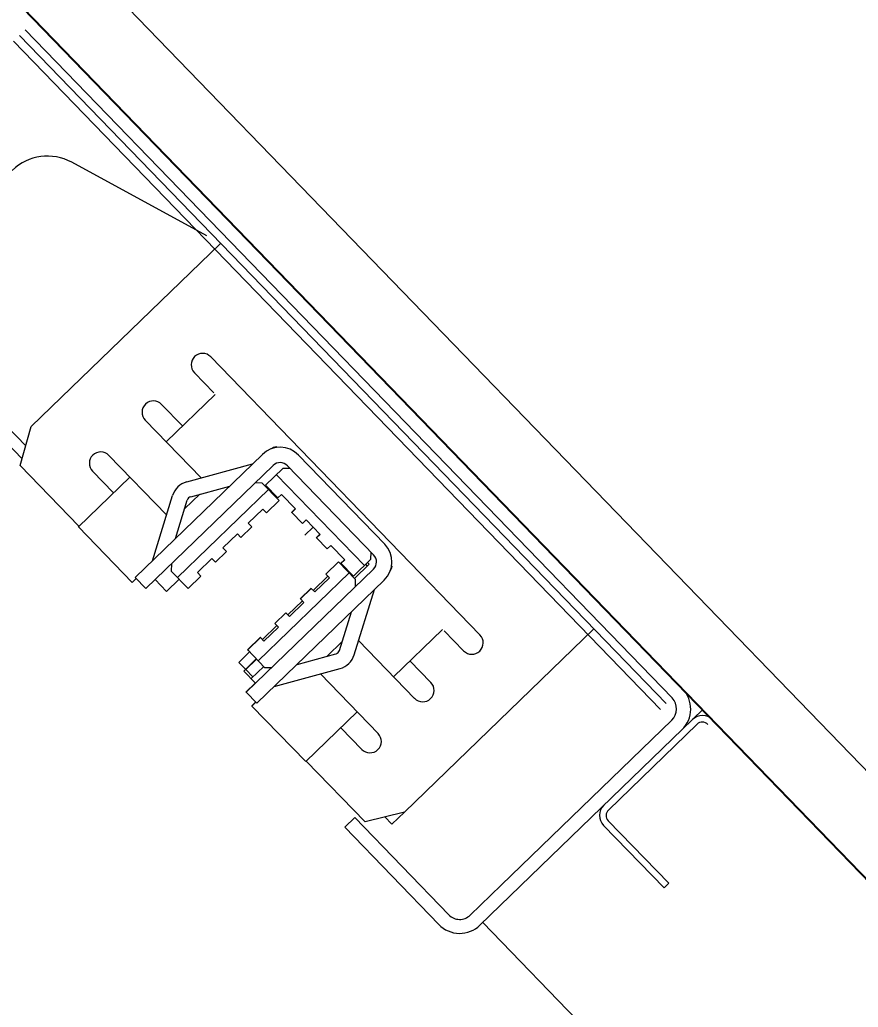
# Model space of a CAD drawing. Extents: x 468143 to 491361, y 1438528 to 1468730.
# Drawn here: x 490355.647 to 490356.191, y 1467643.502 to 1467644.142 of the extents above; entities that cross this region are included whole.
import ezdxf

# ---------------------------------------------------------------- set-up
doc = ezdxf.new("R2010")
doc.units = 0
doc.layers.add('Xreference_dp', color=7, linetype='Continuous')

msp = doc.modelspace()

# ---------------------------------------------------------------- linework, layer by layer
at = {"layer": 'Xreference_dp'}
for p, q in [((490354.86095, 1467644.96369), (490355.90816, 1467643.88166)), ((490354.86095, 1467644.96369), (490358.68426, 1467641.01325)), ((490354.86095, 1467644.96369), (490355.90816, 1467643.88166)), ((490354.86095, 1467644.96369), (490358.68426, 1467641.01325)), ((490354.96057, 1467644.93146), (490358.69181, 1467641.07614)), ((490354.96057, 1467644.93146), (490358.69181, 1467641.07614)), ((490356.80163, 1467642.95915), (490355.06136, 1467644.7573)), ((490356.80163, 1467642.95915), (490355.06136, 1467644.7573)), ((490356.0699, 1467643.70222), (490355.65061, 1467644.13546)), ((490356.0699, 1467643.70222), (490355.65061, 1467644.13546)), ((490355.64681, 1467644.13178), (490356.0661, 1467643.69854)), ((490355.64681, 1467644.13178), (490356.0661, 1467643.69854)), ((490356.0623, 1467643.69486), (490355.64301, 1467644.1281)), ((490356.0623, 1467643.69486), (490355.64301, 1467644.1281)), ((490355.76833, 1467644.0019), (490355.68072, 1467644.04956)), ((490355.76833, 1467644.0019), (490355.68072, 1467644.04956)), ((490355.77728, 1467643.99697), (490355.65453, 1467643.87816)), ((490355.77728, 1467643.99697), (490355.65453, 1467643.87816)), ((490355.55936, 1467643.94946), (490355.64857, 1467643.85729)), ((490355.55936, 1467643.94946), (490355.64857, 1467643.85729)), ((490355.9454, 1467643.74306), (490355.77086, 1467643.92341)), ((490355.9454, 1467643.74306), (490355.77086, 1467643.92341)), ((490355.76025, 1467643.91314), (490355.77284, 1467643.90014)), ((490355.76025, 1467643.91314), (490355.77284, 1467643.90014)), ((490355.6145, 1467643.90334), (490355.65096, 1467643.86567)), ((490355.6145, 1467643.90334), (490355.65096, 1467643.86567)), ((490355.742, 1467643.86831), (490355.77374, 1467643.89903)), ((490355.742, 1467643.86831), (490355.77374, 1467643.89903)), ((490355.73903, 1467643.8926), (490355.75261, 1467643.87858)), ((490355.73903, 1467643.8926), (490355.75261, 1467643.87858)), ((490355.76467, 1467643.84489), (490355.72843, 1467643.88234)), ((490355.76467, 1467643.84489), (490355.72843, 1467643.88234)), ((490355.64732, 1467643.85292), (490355.65453, 1467643.87816)), ((490355.64732, 1467643.85292), (490355.65453, 1467643.87816)), ((490355.72194, 1467643.78036), (490355.80436, 1467643.86013)), ((490355.72194, 1467643.78036), (490355.80436, 1467643.86013)), ((490355.81386, 1467643.86464), (490355.8134, 1467643.86512)), ((490355.81386, 1467643.86464), (490355.8134, 1467643.86512)), ((490355.82773, 1467643.85974), (490355.88363, 1467643.80199)), ((490355.82773, 1467643.85974), (490355.88363, 1467643.80199)), ((490355.70485, 1467643.85952), (490355.74225, 1467643.82088)), ((490355.70485, 1467643.85952), (490355.74225, 1467643.82088)), ((490355.7553, 1467643.84233), (490355.79804, 1467643.85401)), ((490355.7553, 1467643.84233), (490355.79804, 1467643.85401)), ((490355.64732, 1467643.85292), (490355.68542, 1467643.81355)), ((490355.64732, 1467643.85292), (490355.68542, 1467643.81355)), ((490355.69424, 1467643.84925), (490355.70782, 1467643.83523)), ((490355.69424, 1467643.84925), (490355.70782, 1467643.83523)), ((490355.72887, 1467643.7732), (490355.81129, 1467643.85296)), ((490355.72887, 1467643.7732), (490355.81129, 1467643.85296)), ((490355.81764, 1467643.85112), (490355.80633, 1467643.84017)), ((490355.81764, 1467643.85112), (490355.80633, 1467643.84017)), ((490355.8134, 1467643.84701), (490355.87044, 1467643.78808)), ((490355.8134, 1467643.84701), (490355.87044, 1467643.78808)), ((490355.82228, 1467643.85104), (490355.81764, 1467643.85112)), ((490355.82228, 1467643.85104), (490355.81764, 1467643.85112)), ((490355.82057, 1467643.85281), (490355.87647, 1467643.79505)), ((490355.82057, 1467643.85281), (490355.87647, 1467643.79505)), ((490355.6851, 1467643.81324), (490355.71843, 1467643.84549)), ((490355.6851, 1467643.81324), (490355.71843, 1467643.84549)), ((490355.80423, 1467643.84157), (490355.7996, 1467643.84164)), ((490355.80423, 1467643.84157), (490355.7996, 1467643.84164)), ((490355.81519, 1467643.83025), (490355.80423, 1467643.84157)), ((490355.81519, 1467643.83025), (490355.80423, 1467643.84157)), ((490355.80834, 1467643.83732), (490355.74941, 1467643.78028)), ((490355.80834, 1467643.83732), (490355.74941, 1467643.78028)), ((490355.7539, 1467643.82481), (490355.76369, 1467643.83429)), ((490355.7539, 1467643.82481), (490355.76369, 1467643.83429)), ((490355.75793, 1467643.83271), (490355.78316, 1467643.83961)), ((490355.75793, 1467643.83271), (490355.78316, 1467643.83961)), ((490355.80633, 1467643.84017), (490355.81431, 1467643.83192)), ((490355.80633, 1467643.84017), (490355.81431, 1467643.83192)), ((490355.80975, 1467643.83663), (490355.80937, 1467643.83626)), ((490355.80975, 1467643.83663), (490355.80937, 1467643.83626)), ((490355.81667, 1467643.8342), (490355.81431, 1467643.83192)), ((490355.81667, 1467643.8342), (490355.81431, 1467643.83192)), ((490355.81667, 1467643.8342), (490355.8258, 1467643.82477)), ((490355.81667, 1467643.8342), (490355.8258, 1467643.82477)), ((490355.73307, 1467643.79113), (490355.74614, 1467643.83346)), ((490355.73307, 1467643.79113), (490355.74614, 1467643.83346)), ((490355.74795, 1467643.80552), (490355.75566, 1467643.83052)), ((490355.74795, 1467643.80552), (490355.75566, 1467643.83052)), ((490355.81519, 1467643.83025), (490355.80694, 1467643.82227)), ((490355.81519, 1467643.83025), (490355.80694, 1467643.82227)), ((490355.80465, 1467643.82462), (490355.79522, 1467643.8155)), ((490355.80465, 1467643.82462), (490355.79522, 1467643.8155)), ((490355.80694, 1467643.82227), (490355.80465, 1467643.82462)), ((490355.80694, 1467643.82227), (490355.80465, 1467643.82462)), ((490355.82333, 1467643.8226), (490355.82569, 1467643.82488)), ((490355.82333, 1467643.8226), (490355.82569, 1467643.82488)), ((490355.82344, 1467643.82249), (490355.82333, 1467643.8226)), ((490355.82344, 1467643.82249), (490355.82333, 1467643.8226)), ((490355.8258, 1467643.82477), (490355.82344, 1467643.82249)), ((490355.8258, 1467643.82477), (490355.82344, 1467643.82249)), ((490355.82344, 1467643.82249), (490355.83028, 1467643.81542)), ((490355.82344, 1467643.82249), (490355.83028, 1467643.81542)), ((490355.79751, 1467643.81314), (490355.79522, 1467643.8155)), ((490355.79751, 1467643.81314), (490355.79522, 1467643.8155)), ((490355.83264, 1467643.8177), (490355.83028, 1467643.81542)), ((490355.83264, 1467643.8177), (490355.83028, 1467643.81542)), ((490355.83264, 1467643.8177), (490355.84177, 1467643.80827)), ((490355.83264, 1467643.8177), (490355.84177, 1467643.80827)), ((490355.68532, 1467643.81366), (490355.68499, 1467643.81335)), ((490355.68532, 1467643.81366), (490355.68499, 1467643.81335)), ((490355.68499, 1467643.81335), (490355.6851, 1467643.81324)), ((490355.68499, 1467643.81335), (490355.6851, 1467643.81324)), ((490355.72, 1467643.77717), (490355.6851, 1467643.81324)), ((490355.72, 1467643.77717), (490355.6851, 1467643.81324)), ((490355.78815, 1467643.80865), (490355.77872, 1467643.79953)), ((490355.78815, 1467643.80865), (490355.77872, 1467643.79953)), ((490355.79043, 1467643.80629), (490355.78815, 1467643.80865)), ((490355.79043, 1467643.80629), (490355.78815, 1467643.80865)), ((490355.79751, 1467643.81314), (490355.79043, 1467643.80629)), ((490355.79751, 1467643.81314), (490355.79043, 1467643.80629)), ((490355.83721, 1467643.81298), (490355.83188, 1467643.80783)), ((490355.83721, 1467643.81298), (490355.83188, 1467643.80783)), ((490355.8393, 1467643.8061), (490355.84166, 1467643.80838)), ((490355.8393, 1467643.8061), (490355.84166, 1467643.80838)), ((490355.83941, 1467643.80599), (490355.8393, 1467643.8061)), ((490355.83941, 1467643.80599), (490355.8393, 1467643.8061)), ((490355.84177, 1467643.80827), (490355.83941, 1467643.80599)), ((490355.84177, 1467643.80827), (490355.83941, 1467643.80599)), ((490355.83941, 1467643.80599), (490355.84626, 1467643.79891)), ((490355.83941, 1467643.80599), (490355.84626, 1467643.79891)), ((490355.781, 1467643.79717), (490355.77393, 1467643.79032)), ((490355.781, 1467643.79717), (490355.77393, 1467643.79032)), ((490355.781, 1467643.79717), (490355.77872, 1467643.79953)), ((490355.781, 1467643.79717), (490355.77872, 1467643.79953)), ((490355.84861, 1467643.80119), (490355.84626, 1467643.79891)), ((490355.84861, 1467643.80119), (490355.84626, 1467643.79891)), ((490355.84861, 1467643.80119), (490355.85774, 1467643.79176)), ((490355.84861, 1467643.80119), (490355.85774, 1467643.79176)), ((490355.87468, 1467643.79218), (490355.87476, 1467643.79682)), ((490355.87468, 1467643.79218), (490355.87476, 1467643.79682)), ((490355.74537, 1467643.78917), (490355.7453, 1467643.78453)), ((490355.74537, 1467643.78917), (490355.7453, 1467643.78453)), ((490355.77165, 1467643.79268), (490355.76222, 1467643.78355)), ((490355.77165, 1467643.79268), (490355.76222, 1467643.78355)), ((490355.77393, 1467643.79032), (490355.77165, 1467643.79268)), ((490355.77393, 1467643.79032), (490355.77165, 1467643.79268)), ((490355.85364, 1467643.79052), (490355.84539, 1467643.78253)), ((490355.85364, 1467643.79052), (490355.84539, 1467643.78253)), ((490355.85375, 1467643.79041), (490355.84549, 1467643.78242)), ((490355.85375, 1467643.79041), (490355.84549, 1467643.78242)), ((490355.85375, 1467643.79041), (490355.85364, 1467643.79052)), ((490355.85375, 1467643.79041), (490355.85364, 1467643.79052)), ((490355.8647, 1467643.77909), (490355.85375, 1467643.79041)), ((490355.8647, 1467643.77909), (490355.85375, 1467643.79041)), ((490355.85774, 1467643.79176), (490355.855, 1467643.78911)), ((490355.85774, 1467643.79176), (490355.855, 1467643.78911)), ((490355.85528, 1467643.78959), (490355.85763, 1467643.79187)), ((490355.85528, 1467643.78959), (490355.85763, 1467643.79187)), ((490355.85538, 1467643.78948), (490355.85528, 1467643.78959)), ((490355.85538, 1467643.78948), (490355.85528, 1467643.78959)), ((490355.85538, 1467643.78948), (490355.86337, 1467643.78123)), ((490355.85538, 1467643.78948), (490355.86337, 1467643.78123)), ((490355.87468, 1467643.79218), (490355.86337, 1467643.78123)), ((490355.87468, 1467643.79218), (490355.86337, 1467643.78123)), ((490355.87365, 1467643.7889), (490355.87251, 1467643.79008)), ((490355.87365, 1467643.7889), (490355.87251, 1467643.79008)), ((490355.75625, 1467643.77321), (490355.7453, 1467643.78453)), ((490355.75625, 1467643.77321), (490355.7453, 1467643.78453)), ((490355.7645, 1467643.7812), (490355.76222, 1467643.78355)), ((490355.7645, 1467643.7812), (490355.76222, 1467643.78355)), ((490355.87632, 1467643.78578), (490355.7939, 1467643.70601)), ((490355.87632, 1467643.78578), (490355.7939, 1467643.70601)), ((490355.86059, 1467643.78334), (490355.80165, 1467643.7263)), ((490355.86059, 1467643.78334), (490355.80165, 1467643.7263)), ((490355.85859, 1467643.7854), (490355.85898, 1467643.78577)), ((490355.85859, 1467643.7854), (490355.85898, 1467643.78577)), ((490355.85955, 1467643.78441), (490355.85993, 1467643.78478)), ((490355.85955, 1467643.78441), (490355.85993, 1467643.78478)), ((490355.86413, 1467643.77968), (490355.87365, 1467643.7889)), ((490355.86413, 1467643.77968), (490355.87365, 1467643.7889)), ((490355.87247, 1467643.78776), (490355.87133, 1467643.78893)), ((490355.87247, 1467643.78776), (490355.87133, 1467643.78893)), ((490355.88853, 1467643.78749), (490355.88807, 1467643.78796)), ((490355.88853, 1467643.78749), (490355.88807, 1467643.78796)), ((490355.7226, 1467643.77968), (490355.72, 1467643.77717)), ((490355.7226, 1467643.77968), (490355.72, 1467643.77717)), ((490355.72194, 1467643.78036), (490355.72887, 1467643.7732)), ((490355.72194, 1467643.78036), (490355.72887, 1467643.7732)), ((490355.73486, 1467643.77899), (490355.74227, 1467643.77132)), ((490355.73486, 1467643.77899), (490355.74227, 1467643.77132)), ((490355.75043, 1467643.77922), (490355.74227, 1467643.77132)), ((490355.75043, 1467643.77922), (490355.74227, 1467643.77132)), ((490355.7645, 1467643.7812), (490355.75625, 1467643.77321)), ((490355.7645, 1467643.7812), (490355.75625, 1467643.77321)), ((490355.88325, 1467643.77861), (490355.80083, 1467643.69885)), ((490355.88325, 1467643.77861), (490355.80083, 1467643.69885)), ((490355.83732, 1467643.772), (490355.84675, 1467643.78113)), ((490355.83732, 1467643.772), (490355.84675, 1467643.78113)), ((490355.84778, 1467643.78007), (490355.83835, 1467643.77094)), ((490355.84778, 1467643.78007), (490355.83835, 1467643.77094)), ((490355.84549, 1467643.78242), (490355.84539, 1467643.78253)), ((490355.84549, 1467643.78242), (490355.84539, 1467643.78253)), ((490355.84778, 1467643.78007), (490355.84549, 1467643.78242)), ((490355.84778, 1467643.78007), (490355.84549, 1467643.78242)), ((490355.86462, 1467643.77446), (490355.8647, 1467643.77909)), ((490355.86462, 1467643.77446), (490355.8647, 1467643.77909)), ((490355.83596, 1467643.77341), (490355.82889, 1467643.76656)), ((490355.83596, 1467643.77341), (490355.82889, 1467643.76656)), ((490355.83606, 1467643.7733), (490355.82899, 1467643.76645)), ((490355.83606, 1467643.7733), (490355.82899, 1467643.76645)), ((490355.83606, 1467643.7733), (490355.83596, 1467643.77341)), ((490355.83606, 1467643.7733), (490355.83596, 1467643.77341)), ((490355.83835, 1467643.77094), (490355.83606, 1467643.7733)), ((490355.83835, 1467643.77094), (490355.83606, 1467643.7733)), ((490355.86386, 1467643.73016), (490355.87693, 1467643.77249)), ((490355.86386, 1467643.73016), (490355.87693, 1467643.77249)), ((490355.82082, 1467643.75603), (490355.83025, 1467643.76516)), ((490355.82082, 1467643.75603), (490355.83025, 1467643.76516)), ((490355.83127, 1467643.7641), (490355.82184, 1467643.75497)), ((490355.83127, 1467643.7641), (490355.82184, 1467643.75497)), ((490355.82899, 1467643.76645), (490355.82889, 1467643.76656)), ((490355.82899, 1467643.76645), (490355.82889, 1467643.76656)), ((490355.83127, 1467643.7641), (490355.82899, 1467643.76645)), ((490355.83127, 1467643.7641), (490355.82899, 1467643.76645)), ((490355.81946, 1467643.75744), (490355.81238, 1467643.75059)), ((490355.81946, 1467643.75744), (490355.81238, 1467643.75059)), ((490355.81956, 1467643.75733), (490355.81249, 1467643.75048)), ((490355.81956, 1467643.75733), (490355.81249, 1467643.75048)), ((490355.81956, 1467643.75733), (490355.81946, 1467643.75744)), ((490355.81956, 1467643.75733), (490355.81946, 1467643.75744)), ((490355.82184, 1467643.75497), (490355.81956, 1467643.75733)), ((490355.82184, 1467643.75497), (490355.81956, 1467643.75733)), ((490355.85433, 1467643.7331), (490355.86205, 1467643.7581)), ((490355.85433, 1467643.7331), (490355.86205, 1467643.7581)), ((490355.80431, 1467643.74006), (490355.81374, 1467643.74919)), ((490355.80431, 1467643.74006), (490355.81374, 1467643.74919)), ((490355.81477, 1467643.74813), (490355.80534, 1467643.739)), ((490355.81477, 1467643.74813), (490355.80534, 1467643.739)), ((490355.81249, 1467643.75048), (490355.81238, 1467643.75059)), ((490355.81249, 1467643.75048), (490355.81238, 1467643.75059)), ((490355.81477, 1467643.74813), (490355.81249, 1467643.75048)), ((490355.81477, 1467643.74813), (490355.81249, 1467643.75048)), ((490355.92113, 1467643.74673), (490355.88939, 1467643.71602)), ((490355.92113, 1467643.74673), (490355.88939, 1467643.71602)), ((490356.01913, 1467643.74708), (490355.89637, 1467643.62827)), ((490356.01913, 1467643.74708), (490355.89637, 1467643.62827)), ((490355.92221, 1467643.7458), (490355.93479, 1467643.73279)), ((490355.92221, 1467643.7458), (490355.93479, 1467643.73279)), ((490355.80295, 1467643.74147), (490355.7947, 1467643.73348)), ((490355.80295, 1467643.74147), (490355.7947, 1467643.73348)), ((490355.80306, 1467643.74136), (490355.79481, 1467643.73337)), ((490355.80306, 1467643.74136), (490355.79481, 1467643.73337)), ((490355.80306, 1467643.74136), (490355.80295, 1467643.74147)), ((490355.80306, 1467643.74136), (490355.80295, 1467643.74147)), ((490355.80534, 1467643.739), (490355.80306, 1467643.74136)), ((490355.80534, 1467643.739), (490355.80306, 1467643.74136)), ((490355.8561, 1467643.73881), (490355.8463, 1467643.72933)), ((490355.8561, 1467643.73881), (490355.8463, 1467643.72933)), ((490355.90297, 1467643.70199), (490355.86672, 1467643.73944)), ((490355.90297, 1467643.70199), (490355.86672, 1467643.73944)), ((490355.78908, 1467643.72532), (490355.79606, 1467643.73207)), ((490355.78908, 1467643.72532), (490355.79606, 1467643.73207)), ((490355.79491, 1467643.73327), (490355.7947, 1467643.73348)), ((490355.79491, 1467643.73327), (490355.7947, 1467643.73348)), ((490355.80576, 1467643.72205), (490355.79481, 1467643.73337)), ((490355.80576, 1467643.72205), (490355.79481, 1467643.73337)), ((490355.7934, 1467643.72085), (490355.78908, 1467643.72532)), ((490355.7934, 1467643.72085), (490355.78908, 1467643.72532)), ((490355.79223, 1467643.71971), (490355.80039, 1467643.72761)), ((490355.79223, 1467643.71971), (490355.80039, 1467643.72761)), ((490355.79363, 1467643.72061), (490355.80062, 1467643.72737)), ((490355.79363, 1467643.72061), (490355.80062, 1467643.72737)), ((490355.82683, 1467643.72401), (490355.85206, 1467643.73091)), ((490355.82683, 1467643.72401), (490355.85206, 1467643.73091)), ((490355.9, 1467643.72629), (490355.91357, 1467643.71226)), ((490355.9, 1467643.72629), (490355.91357, 1467643.71226)), ((490355.79223, 1467643.71971), (490355.79988, 1467643.7118)), ((490355.79223, 1467643.71971), (490355.79988, 1467643.7118)), ((490355.79317, 1467643.72062), (490355.79363, 1467643.72061)), ((490355.79317, 1467643.72062), (490355.79363, 1467643.72061)), ((490355.79821, 1467643.71589), (490355.79363, 1467643.72061)), ((490355.79821, 1467643.71589), (490355.79363, 1467643.72061)), ((490355.79703, 1467643.71475), (490355.80519, 1467643.72264)), ((490355.79703, 1467643.71475), (490355.80519, 1467643.72264)), ((490355.80576, 1467643.72205), (490355.8104, 1467643.72198)), ((490355.80576, 1467643.72205), (490355.8104, 1467643.72198)), ((490355.81196, 1467643.70962), (490355.85469, 1467643.72129)), ((490355.81196, 1467643.70962), (490355.85469, 1467643.72129)), ((490355.84199, 1467643.71782), (490355.87939, 1467643.67918)), ((490355.84199, 1467643.71782), (490355.87939, 1467643.67918)), ((490355.79379, 1467643.70612), (490355.79977, 1467643.71191)), ((490355.79379, 1467643.70612), (490355.79977, 1467643.71191)), ((490355.7939, 1467643.70601), (490355.79379, 1467643.70612)), ((490355.7939, 1467643.70601), (490355.79379, 1467643.70612)), ((490355.80083, 1467643.69885), (490355.7939, 1467643.70601)), ((490355.80083, 1467643.69885), (490355.7939, 1467643.70601)), ((490355.80007, 1467643.69963), (490355.79747, 1467643.69712)), ((490355.80007, 1467643.69963), (490355.79747, 1467643.69712)), ((490355.79758, 1467643.69702), (490355.80017, 1467643.69952)), ((490355.79758, 1467643.69702), (490355.80017, 1467643.69952)), ((490355.79747, 1467643.69712), (490355.79758, 1467643.69701)), ((490355.79747, 1467643.69712), (490355.79758, 1467643.69701)), ((490355.83249, 1467643.66095), (490355.79758, 1467643.69702)), ((490355.83249, 1467643.66095), (490355.79758, 1467643.69702)), ((490355.86582, 1467643.6932), (490355.83249, 1467643.66095)), ((490355.86582, 1467643.6932), (490355.83249, 1467643.66095)), ((490356.08978, 1467643.69467), (490355.94539, 1467643.55494)), ((490356.08978, 1467643.69467), (490355.94539, 1467643.55494)), ((490356.06967, 1467643.68778), (490355.95913, 1467643.5808)), ((490356.06967, 1467643.68778), (490355.95913, 1467643.5808)), ((490355.85521, 1467643.68294), (490355.86878, 1467643.66891)), ((490355.85521, 1467643.68294), (490355.86878, 1467643.66891)), ((490356.08614, 1467643.68517), (490356.02867, 1467643.62955)), ((490356.08614, 1467643.68517), (490356.02867, 1467643.62955)), ((490355.83281, 1467643.66126), (490355.87091, 1467643.62189)), ((490355.83281, 1467643.66126), (490355.87091, 1467643.62189)), ((490355.86417, 1467643.62471), (490355.85768, 1467643.61843)), ((490355.86417, 1467643.62471), (490355.85768, 1467643.61843)), ((490355.86417, 1467643.62471), (490355.92519, 1467643.56165)), ((490355.86417, 1467643.62471), (490355.92519, 1467643.56165)), ((490355.89637, 1467643.62827), (490355.87091, 1467643.62189)), ((490355.89637, 1467643.62827), (490355.87091, 1467643.62189)), ((490355.88378, 1467643.62511), (490355.88829, 1467643.62045)), ((490355.88378, 1467643.62511), (490355.88829, 1467643.62045)), ((490355.89637, 1467643.62827), (490355.88829, 1467643.62045)), ((490355.89637, 1467643.62827), (490355.88829, 1467643.62045)), ((490355.85768, 1467643.61843), (490355.9187, 1467643.55537)), ((490355.85768, 1467643.61843), (490355.9187, 1467643.55537)), ((490356.02547, 1467643.6196), (490356.06469, 1467643.57908)), ((490356.02547, 1467643.6196), (490356.06469, 1467643.57908)), ((490356.02856, 1467643.62259), (490356.06778, 1467643.58207)), ((490356.02856, 1467643.62259), (490356.06778, 1467643.58207)), ((490355.93911, 1467643.56143), (490355.95913, 1467643.5808)), ((490355.93911, 1467643.56143), (490355.95913, 1467643.5808)), ((490356.06469, 1467643.57908), (490356.06778, 1467643.58207)), ((490356.06469, 1467643.57908), (490356.06778, 1467643.58207)), ((490356.17531, 1467643.32089), (490355.94715, 1467643.55664)), ((490356.17531, 1467643.32089), (490355.94715, 1467643.55664))]:
    msp.add_line(p, q, dxfattribs=at)
for centre, radius, start, end in [((490355.66505, 1467644.02074), 0.03281, 61.45275, 134.06303), ((490355.66505, 1467644.02074), 0.03281, 61.45275, 134.06303), ((490355.76556, 1467643.91827), 0.00738, 44.06303, 224.06303), ((490355.76556, 1467643.91827), 0.00738, 44.06303, 224.06303), ((490355.73373, 1467643.88747), 0.00738, 44.06303, 224.06303), ((490355.73373, 1467643.88747), 0.00738, 44.06303, 224.06303), ((490355.69955, 1467643.85439), 0.00738, 44.06303, 224.06303), ((490355.69955, 1467643.85439), 0.00738, 44.06303, 224.06303), ((490355.81586, 1467643.84825), 0.01653, 44.06303, 134.06303), ((490355.81586, 1467643.84825), 0.01653, 44.06303, 134.06303), ((490355.81659, 1467643.85239), 0.01312, 104.06303, 120.24698), ((490355.81659, 1467643.85239), 0.01312, 104.06303, 120.24698), ((490355.81586, 1467643.84825), 0.00656, 44.06303, 134.06303), ((490355.81586, 1467643.84825), 0.00656, 44.06303, 134.06303), ((490355.7588, 1467643.82955), 0.01325, 105.28292, 162.84314), ((490355.7588, 1467643.82955), 0.01325, 105.28292, 162.84314), ((490355.7588, 1467643.82955), 0.00328, 105.28292, 162.84314), ((490355.7588, 1467643.82955), 0.00328, 105.28292, 162.84314), ((490355.87176, 1467643.79049), 0.01653, 314.06303, 44.06303), ((490355.87176, 1467643.79049), 0.01653, 314.06303, 44.06303), ((490355.87176, 1467643.79049), 0.00656, 314.06303, 44.06303), ((490355.87176, 1467643.79049), 0.00656, 314.06303, 44.06303), ((490355.87591, 1467643.79109), 0.01312, 327.87907, 344.06303), ((490355.87591, 1467643.79109), 0.01312, 327.87907, 344.06303), ((490355.9401, 1467643.73793), 0.00738, 224.06303, 44.06303), ((490355.9401, 1467643.73793), 0.00738, 224.06303, 44.06303), ((490355.8512, 1467643.73407), 0.00328, 285.28292, 342.84314), ((490355.8512, 1467643.73407), 0.00328, 285.28292, 342.84314), ((490355.8512, 1467643.73407), 0.01325, 285.28292, 342.84314), ((490355.8512, 1467643.73407), 0.01325, 285.28292, 342.84314), ((490355.90827, 1467643.70713), 0.00738, 224.06303, 44.06303), ((490355.90827, 1467643.70713), 0.00738, 224.06303, 44.06303), ((490356.06309, 1467643.69511), 0.01888, 314.06303, 44.06303), ((490356.06309, 1467643.69511), 0.01888, 314.06303, 44.06303), ((490356.06257, 1467643.69512), 0.01021, 314.06303, 44.06303), ((490356.06257, 1467643.69512), 0.01021, 314.06303, 44.06303), ((490356.08957, 1467643.68164), 0.00922, 44.06303, 134.06303), ((490356.08957, 1467643.68164), 0.00922, 44.06303, 134.06303), ((490356.08957, 1467643.68164), 0.00492, 44.06303, 134.06303), ((490356.08957, 1467643.68164), 0.00492, 44.06303, 134.06303), ((490355.87409, 1467643.67404), 0.00738, 224.06303, 44.06303), ((490355.87409, 1467643.67404), 0.00738, 224.06303, 44.06303), ((490356.03209, 1467643.62601), 0.00922, 134.06303, 224.06303), ((490356.03209, 1467643.62601), 0.00922, 134.06303, 224.06303), ((490356.03209, 1467643.62601), 0.00492, 134.06303, 224.06303), ((490356.03209, 1467643.62601), 0.00492, 134.06303, 224.06303), ((490355.93227, 1467643.5685), 0.00984, 224.06303, 314.06303), ((490355.93227, 1467643.5685), 0.00984, 224.06303, 314.06303), ((490355.93227, 1467643.5685), 0.01888, 224.06303, 314.06303), ((490355.93227, 1467643.5685), 0.01888, 224.06303, 314.06303)]:
    msp.add_arc(centre, radius, start, end, dxfattribs=at)

doc.saveas('drawing.dxf')
